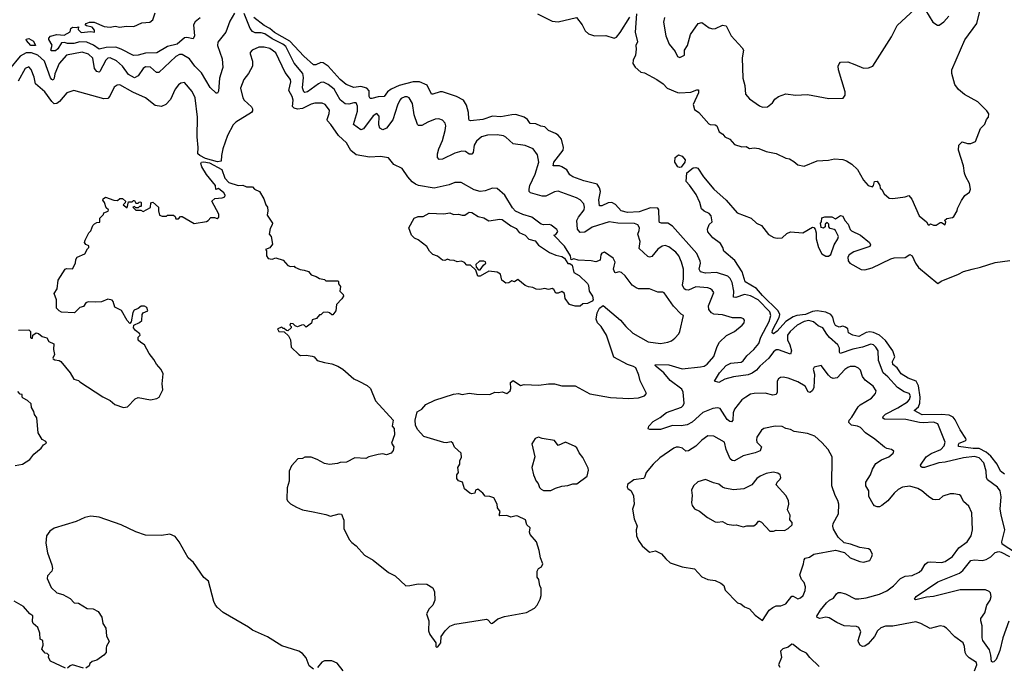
# Model space of a CAD drawing. Extents: x 2087054 to 2277909, y 548907 to 753496.
# Tile 412 of 444: x 2210331 to 2218421, y 698162 to 703477. Entities that reach past the tile are written whole.
import ezdxf

# ---------------------------------------------------------------- set-up
doc = ezdxf.new("R2010")
doc.units = 0

msp = doc.modelspace()

# ---------------------------------------------------------------- linework, layer by layer
at = {"layer": '0CON20XD'}
for points in [[(2215400, 703525), (2215387.3, 703375), (2215405.6, 703295), (2215394.5, 703265), (2215395.4, 703235.4), (2215391.8, 703185), (2215372.2, 703145), (2215367.9, 703117.9), (2215386.8, 703086.8), (2215435, 703046.2), (2215465, 703038.8), (2215565, 702985.8), (2215619.1, 702949.1), (2215650, 702915), (2215735, 702878), (2215755, 702874.3), (2215845, 702880), (2215895, 702899.4), (2215909.1, 702899.1), (2215908.2, 702875), (2215865, 702780), (2215875, 702737.5), (2215910, 702715), (2215991.9, 702621.9), (2216005, 702614.4), (2216045, 702612), (2216060, 702605), (2216077.5, 702555), (2216106.7, 702535), (2216125, 702513.3), (2216165, 702493.8), (2216205, 702450.8), (2216265, 702432), (2216300, 702435), (2216327, 702417), (2216365, 702422.9), (2216405, 702417.5), (2216465, 702394), (2216545, 702376.2), (2216625, 702338), (2216655, 702332), (2216690.5, 702310.5), (2216725, 702283.3), (2216775, 702272.5), (2216884.1, 702315.9), (2216975, 702322), (2217025, 702332.5), (2217095, 702328.1), (2217125, 702317.5), (2217169.1, 702289.1), (2217213.3, 702245), (2217265, 702156.7), (2217302.5, 702115), (2217337, 702103), (2217347, 702113), (2217353.6, 702146.4), (2217375, 702150), (2217397.5, 702115), (2217401.7, 702091.7), (2217415, 702080), (2217433.3, 702045), (2217475, 702010), (2217505, 702006.7), (2217605, 702022), (2217635, 702032.5), (2217661.3, 702001.3), (2217720, 701865), (2217782.5, 701815), (2217795, 701790), (2217805, 701790), (2217815, 701800), (2217838.3, 701788.3), (2217861.7, 701788.3), (2217895, 701810), (2217905, 701810), (2217935, 701790), (2217940, 701815), (2217930, 701825), (2217948.3, 701841.7), (2217995, 701850), (2218005, 701860), (2218032.5, 701905), (2218036.7, 701925), (2218069.3, 701990.7), (2218097, 702033), (2218135, 702060), (2218143.3, 702085), (2218135, 702130), (2218103.8, 702185), (2218094, 702215), (2218084.2, 702275), (2218043.3, 702405), (2218047.5, 702445), (2218075, 702472.5), (2218118.8, 702458.8), (2218145, 702458), (2218185, 702476.7), (2218225, 702582.5), (2218261.2, 702618.8), (2218274.1, 702655.9), (2218290, 702675), (2218293.6, 702703.6), (2218278.3, 702728.3), (2218202.4, 702802.4), (2218092.4, 702862.4), (2218043.6, 702903.6), (2218014.3, 702945), (2217989.2, 703035), (2217989.2, 703065), (2218095, 703311.2), (2218193.9, 703446.1), (2218229.7, 703590.3)], [(2212095, 703529.4), (2212057.9, 703465), (2212024.4, 703375), (2211957.5, 703292.5), (2211955.8, 703265), (2211995.6, 703155), (2211999.4, 703085), (2211995, 703066.7), (2211973.8, 702995), (2211965, 702890), (2211955.9, 702874.1), (2211946.4, 702873.6), (2211895, 702919.2), (2211825, 703041.1), (2211770, 703095), (2211725, 703154.5), (2211665, 703190.5), (2211645, 703190.9), (2211613.1, 703175), (2211475, 703041.8), (2211455, 703041.8), (2211405, 703087.8), (2211365, 703088.1), (2211344, 703076), (2211303.1, 703015), (2211275, 702998.9), (2211226.2, 703025), (2211175, 703094.2), (2211127.3, 703137.3), (2211075, 703162.9), (2211055, 703159.7), (2211037.3, 703145), (2210989.7, 703050.3), (2210984.5, 703045.5), (2210965, 703049.6), (2210945.3, 703075.3), (2210930.7, 703160.7), (2210895, 703194), (2210845, 703209.5), (2210715, 703184.6), (2210655, 703115.6), (2210618.8, 703031.2), (2210613.3, 702995), (2210605, 702980.6), (2210595, 702984.5), (2210585, 703000), (2210535.5, 703135), (2210480.6, 703185), (2210427.1, 703205), (2210384.4, 703205), (2210334.2, 703175.8), (2210245, 703068.2)], [(2211815, 703490.8), (2211771.7, 703458.3), (2211758.4, 703435), (2211766.2, 703343.8), (2211755, 703320), (2211705, 703329.5), (2211685, 703326.4), (2211625, 703275.2), (2211544.2, 703255.8), (2211457, 703203), (2211365, 703200.4), (2211305.4, 703185.4), (2211265, 703182.9), (2211165, 703235.6), (2211119.6, 703249.6), (2211041.7, 703248.3), (2210985, 703233.1), (2210938.1, 703268.1), (2210883.2, 703293.2), (2210826.3, 703293.7), (2210775, 703280.7), (2210725, 703280.4), (2210698.9, 703288.9), (2210674.4, 703285.6), (2210645, 703237.8), (2210625, 703221.2), (2210591.7, 703221.7), (2210587.5, 703227.5), (2210596.4, 703266.4), (2210570, 703315), (2210570, 703325), (2210585, 703340), (2210636.1, 703353.9), (2210695, 703349.2), (2210745, 703377.5), (2210750, 703405), (2210765.6, 703414.4), (2210796.9, 703413.1), (2210815, 703418.8), (2210812.5, 703395), (2210835, 703371.9), (2210915, 703378.9), (2210945, 703374.4), (2210945, 703391.2), (2210925, 703414.4), (2210878.8, 703425), (2210868.6, 703435), (2210877.1, 703445), (2210905, 703456.8), (2210942, 703455), (2211025, 703420.8), (2211073.6, 703416.4), (2211115, 703423.8), (2211155, 703414.2), (2211205, 703423.3), (2211268, 703422), (2211335, 703450.9), (2211398.8, 703455), (2211423.5, 703476.5), (2211445, 703533.3)], [(2217415, 699484.2), (2217395, 699474), (2217375, 699473.8), (2217355, 699481.2), (2217343.8, 699495), (2217308.6, 699558.6), (2217308.1, 699605), (2217284.2, 699645), (2217282.5, 699675), (2217320, 699735), (2217337, 699783), (2217365, 699828.8), (2217411.7, 699858.3), (2217473.3, 699885), (2217507.5, 699915), (2217511.7, 699931.7), (2217495, 699943.3), (2217455, 699951.2), (2217435, 699963.3), (2217358, 700028), (2217280.6, 700080.6), (2217238, 700125), (2217215, 700136.2), (2217165.4, 700145.4), (2217143.1, 700165), (2217145.8, 700185), (2217168.9, 700211.1), (2217219.2, 700295), (2217237.4, 700312.6), (2217330, 700365), (2217362.5, 700405), (2217369.2, 700425), (2217344.2, 700465), (2217278.1, 700515), (2217256.9, 700545), (2217240, 700595), (2217222.6, 700612.6), (2217195, 700625.7), (2217155.5, 700625.5), (2217135, 700619.1), (2217109.3, 700600.7), (2217046.9, 700533.1), (2217015, 700526.9), (2216995, 700535.5), (2216975.6, 700555), (2216915, 700633.3), (2216859.3, 700620.7), (2216850, 700605), (2216862.2, 700562.2), (2216856.2, 700455), (2216845, 700430), (2216825, 700412.5), (2216808.7, 700418.7), (2216785, 700465.6), (2216725, 700501.5), (2216645, 700531.1), (2216605, 700539.2), (2216583.2, 700536.8), (2216565, 700524), (2216554, 700506), (2216553.5, 700416.5), (2216545, 700396), (2216517.9, 700392.1), (2216455, 700408.2), (2216365, 700405.5), (2216335, 700397.8), (2216296, 700375), (2216265, 700351.4), (2216204.5, 700275), (2216192.1, 700245), (2216189.4, 700185), (2216179.2, 700170.8), (2216165, 700174.2), (2216145, 700190.8), (2216085, 700281.9), (2216065, 700287.8), (2216025, 700281.8), (2215945, 700248.9), (2215855, 700168.5), (2215815, 700146.7), (2215765, 700138.9), (2215695, 700141.8), (2215595, 700109.4), (2215508.8, 700108.8), (2215494, 700115), (2215500, 700135), (2215536, 700175), (2215592.7, 700207.3), (2215645, 700248.2), (2215767.9, 700292.1), (2215782.3, 700305), (2215791.1, 700325), (2215782.7, 700415), (2215771, 700441), (2215675, 700510), (2215623.2, 700573.2), (2215559.4, 700625), (2215551.4, 700635), (2215555, 700643.3), (2215665, 700639.4), (2215775, 700608), (2215923.3, 700623.3), (2215955, 700628.5), (2215979.5, 700645), (2216035, 700708.8), (2216060.3, 700789.7), (2216082, 700825), (2216138.7, 700881.3), (2216203.3, 700915), (2216266.7, 700965), (2216283.3, 700985), (2216287, 701007), (2216278.3, 701018.3), (2216260, 701025), (2216186.6, 701026.6), (2216105, 701050.6), (2216035, 701057.1), (2216015, 701067.5), (2215992.5, 701095), (2215990.4, 701125), (2216034.4, 701235), (2216021.4, 701255), (2216006, 701265), (2215985, 701272.1), (2215885, 701280.3), (2215825, 701253.4), (2215805, 701255.4), (2215791.1, 701265), (2215775.4, 701295), (2215786.2, 701346.2), (2215783.9, 701425), (2215769.1, 701485), (2215746.1, 701536.1), (2215723.1, 701565), (2215665, 701608.5), (2215635, 701620), (2215610, 701615), (2215575, 701590), (2215525, 701530), (2215505, 701524.2), (2215490.9, 701530.9), (2215419.4, 701595), (2215430, 701655), (2215410, 701715), (2215421.3, 701745), (2215422, 701765), (2215409.5, 701789.5), (2215381.5, 701801.5), (2215245, 701803.5), (2215174.6, 701815.4), (2215035, 701771.2), (2214975, 701729.1), (2214935, 701728.1), (2214913.3, 701755), (2214909.7, 701825), (2214921.1, 701855), (2214968.5, 701915), (2214972.1, 701935), (2214965, 701962), (2214935.8, 701995), (2214905, 702013.1), (2214755, 702066.9), (2214725, 702062.9), (2214655, 702025.6), (2214625, 702025.4), (2214528.8, 702055), (2214517.5, 702065), (2214515.6, 702085), (2214522.7, 702115), (2214565, 702208), (2214595.4, 702305), (2214585.7, 702365), (2214548.8, 702415), (2214485, 702441.4), (2214385, 702456), (2214325, 702512.5), (2214305, 702522.9), (2214255, 702530.6), (2214175, 702527.1), (2214125, 702514.3), (2214085, 702479.2), (2214065.5, 702445), (2214057.8, 702385), (2214045, 702371.9), (2214025, 702372.2), (2213993.6, 702393.6), (2213964.6, 702395.4), (2213905, 702380.4), (2213805, 702329.4), (2213778.6, 702328.6), (2213764.3, 702345), (2213764.3, 702374.3), (2213774.5, 702415), (2213806, 702484), (2213827.5, 702565), (2213830.8, 702605), (2213825.8, 702625), (2213805, 702652), (2213775, 702662.5), (2213745, 702659.2), (2213685, 702634.3), (2213635, 702607.8), (2213608.1, 702608.1), (2213598, 702615), (2213573.1, 702695), (2213557.6, 702787.6), (2213530, 702835), (2213515, 702841.9), (2213495, 702841.5), (2213465, 702827.8), (2213453.3, 702815), (2213434.6, 702775), (2213397.4, 702652.6), (2213345.3, 702584.7), (2213315, 702571.8), (2213288.9, 702585), (2213282.4, 702612.4), (2213283.3, 702685), (2213265, 702705.6), (2213235, 702687.8), (2213155, 702578.9), (2213135, 702570.9), (2213072.2, 702615), (2213107.1, 702725), (2213106.4, 702766.4), (2213095, 702794.3), (2213075, 702794.5), (2213035, 702781.8), (2213005, 702785.7), (2212965, 702818.9), (2212914.4, 702904.4), (2212865, 702943.9), (2212827, 702963), (2212805, 702960.9), (2212785, 702950.8), (2212695, 702884.7), (2212675, 702878.9), (2212665, 702884.2), (2212655.3, 702915.3), (2212662.6, 703002.6), (2212657.8, 703035), (2212585, 703118.8), (2212516.5, 703255), (2212491.8, 703275), (2212405, 703319.8), (2212345, 703359.6), (2212315, 703368.1), (2212265, 703369.5), (2212245, 703379.1), (2212225.8, 703405), (2212175, 703527.8)], [(2215695, 701779.1), (2215655, 701804.6), (2215603.6, 701803.6), (2215588.9, 701808.9), (2215583.7, 701823.7), (2215583.1, 701913.1), (2215575, 701928.6), (2215515, 701931.2), (2215421.5, 701898.5), (2215325, 701891.5), (2215272.5, 701905), (2215225, 701959.1), (2215195, 701972.9), (2215165, 701971.8), (2215115, 701946.5), (2215095.7, 701945.7), (2215088, 701995), (2215101.8, 702065), (2215095, 702095.8), (2215075, 702124.4), (2214965, 702152.8), (2214875.7, 702185), (2214851.9, 702201.9), (2214825, 702241.8), (2214785, 702267.1), (2214765, 702274.6), (2214715, 702276.7), (2214718.9, 702305), (2214795, 702404.5), (2214799.7, 702425), (2214783.6, 702495), (2214755, 702528.9), (2214732, 702542), (2214675, 702567.3), (2214645.2, 702595.2), (2214611.5, 702601.5), (2214570.7, 702620.7), (2214525, 702624.5), (2214501.8, 702655), (2214475.4, 702675), (2214406.2, 702696.2), (2214374, 702696), (2214285, 702678.9), (2214215.2, 702684.8), (2214135, 702657.1), (2214034.5, 702644.5), (2214025, 702650), (2214021.3, 702661.3), (2214017.1, 702715), (2214001.9, 702775), (2213976.5, 702815), (2213918.6, 702845), (2213805, 702884.6), (2213785, 702884.5), (2213725, 702863.3), (2213715, 702865.6), (2213677.9, 702937.9), (2213614.8, 702965.2), (2213565, 702966.6), (2213447.5, 702935), (2213384, 702906), (2213352.8, 702885), (2213324.7, 702845.3), (2213275, 702842.9), (2213225, 702828.3), (2213210.2, 702830.2), (2213202, 702845), (2213202, 702892), (2213184.3, 702914.3), (2213135, 702927.5), (2213075, 702920), (2213014.4, 702944.4), (2212965, 702983.9), (2212865, 703095.6), (2212825, 703121.3), (2212805, 703124.7), (2212765, 703105.4), (2212745, 703106.5), (2212665, 703177.8), (2212549.9, 703299.9), (2212425, 703370.3), (2212385.4, 703405.4), (2212339.5, 703429.5), (2212253.7, 703493.7)], [(2214584.7, 703524.7), (2214705, 703464), (2214755, 703460), (2214905, 703493.8), (2214951.1, 703435), (2214976.9, 703385), (2215005, 703360), (2215054.5, 703344.5), (2215145.4, 703345.4), (2215215, 703323.6), (2215235, 703331.9), (2215265, 703370.6), (2215345, 703498.6)], [(2215627.5, 703495), (2215621.2, 703455), (2215639.2, 703345), (2215668, 703275), (2215715.8, 703215.8), (2215735, 703173.3), (2215755, 703166.7), (2215793.3, 703185), (2215794, 703225), (2215816.5, 703263.5), (2215842.7, 703355), (2215906.2, 703445), (2215935, 703454.2), (2215995, 703410), (2216025, 703400.6), (2216047, 703403), (2216105, 703431.8), (2216135.8, 703425.8), (2216175.7, 703345), (2216266.7, 703245), (2216276.7, 703225), (2216266.1, 703163.9), (2216271.4, 702995), (2216287.5, 702935), (2216294, 702865), (2216326.7, 702825), (2216409.5, 702769.5), (2216435, 702758.8), (2216475, 702760), (2216515, 702793.3), (2216535, 702823.3), (2216565, 702846.2), (2216625, 702866), (2216705.9, 702855.9), (2216805, 702861.2), (2216977.7, 702827.7), (2217098, 702832), (2217113.3, 702855), (2217113.8, 702885), (2217058.8, 703065), (2217056.7, 703095), (2217062.5, 703115), (2217075, 703127.5), (2217135, 703131.2), (2217191.7, 703108.3), (2217265, 703078), (2217305, 703080), (2217341.2, 703095), (2217494.1, 703335.9), (2217540.8, 703429.2), (2217685, 703563.3)], [(2217772.5, 703555), (2217833.8, 703455), (2217870.7, 703430.7), (2217885, 703432.5), (2217925, 703458.8), (2217964.3, 703505)], [(2213116.7, 700505), (2213185, 700471.2), (2213213.8, 700445), (2213253.8, 700345), (2213400, 700185), (2213390, 700135), (2213407.5, 700117.5), (2213411.2, 700065), (2213385.7, 699995), (2213406.2, 699965), (2213400, 699935), (2213382.5, 699915), (2213345, 699900), (2213315, 699907.5), (2213275, 699903.8), (2213200, 699885), (2213175, 699871.2), (2213085, 699875.8), (2213015, 699840), (2212965, 699837.5), (2212941.7, 699828.3), (2212875, 699821.2), (2212835, 699830), (2212775, 699863.3), (2212725, 699880), (2212675, 699882.5), (2212655, 699871.2), (2212615, 699867.5), (2212565, 699810), (2212546, 699765), (2212544.2, 699685), (2212529.5, 699629.5), (2212526.7, 699535), (2212531.7, 699521.7), (2212555, 699497.5), (2212605, 699470), (2212655, 699448.8), (2212742, 699432), (2212845, 699411.2), (2212885, 699396.7), (2212955, 699416.7), (2212975, 699413.3), (2212994.3, 699364.3), (2212993.8, 699295), (2213037.5, 699205), (2213059.5, 699179.5), (2213095, 699153.3), (2213163.3, 699075), (2213235.5, 699035.5), (2213362, 698932), (2213416.1, 698906.1), (2213502.5, 698825), (2213535, 698825.7), (2213605, 698840), (2213675, 698837.5), (2213725, 698806.2), (2213739.2, 698775), (2213740.8, 698705), (2213724.1, 698665.9), (2213696.4, 698633.6), (2213673, 698593), (2213692.5, 698535), (2213688.8, 698455), (2213700, 698425), (2213750, 698355), (2213750, 698325), (2213755, 698320), (2213766.4, 698323.6), (2213790, 698355), (2213793, 698407), (2213827, 698453), (2213865, 698492.5), (2213905, 698510), (2214165, 698549.4), (2214178, 698545), (2214205, 698514), (2214215, 698516), (2214258.2, 698551.8), (2214315, 698570.6), (2214495, 698604.3), (2214560.9, 698639.1), (2214582, 698665), (2214608, 698715), (2214616, 698745), (2214616.2, 698805), (2214603.3, 698825), (2214596.2, 698875), (2214583.3, 698895), (2214581.2, 698945), (2214593.3, 698965), (2214618.8, 698981.2), (2214628.8, 699005), (2214610, 699055), (2214600, 699115), (2214576.7, 699185), (2214523.8, 699245), (2214518.8, 699265), (2214525, 699300), (2214496.7, 699325), (2214487.5, 699365), (2214425, 699397.5), (2214410.7, 699399.3), (2214365, 699387.5), (2214333, 699403), (2214275, 699400), (2214270, 699405), (2214277.5, 699435), (2214256.7, 699465), (2214253.3, 699495), (2214227.3, 699547.3), (2214195, 699558), (2214155, 699560), (2214137.5, 699585), (2214095, 699617.5), (2214075, 699610), (2214070, 699585), (2214045, 699580), (2214030, 699585), (2213985, 699620), (2213970, 699675), (2213935, 699687.5), (2213923.3, 699705), (2213922.5, 699735), (2213937.5, 699755), (2213930, 699795), (2213946.4, 699823.6), (2213947.5, 699855), (2213961.7, 699878.3), (2213957.5, 699915), (2213904.3, 699964.3), (2213890.8, 699995), (2213875, 700008.1), (2213835, 699998.6), (2213815, 700000.8), (2213651.2, 700051.2), (2213598.8, 700108.8), (2213582.5, 700145), (2213580, 700185), (2213596.7, 700255), (2213635, 700276.2), (2213667, 700313), (2213741.2, 700348.8), (2213895, 700398.8), (2213935, 700403.3), (2213965, 700396.2), (2214025, 700408), (2214085, 700398), (2214193.6, 700396.4), (2214235, 700416.7), (2214265, 700413.3), (2214295, 700418.8), (2214334.3, 700404.3), (2214360, 700425), (2214366.1, 700446.1), (2214362.5, 700495), (2214385, 700512.5), (2214445, 700470), (2214475, 700477.5), (2214595, 700474.2), (2214675, 700483.8), (2214725, 700483.3), (2214786.1, 700466.1), (2214895, 700466.7), (2215015, 700402), (2215185, 700372.5), (2215335, 700364), (2215415, 700370), (2215465.8, 700384.2), (2215480, 700405), (2215429.7, 700509.7), (2215418.8, 700555), (2215392, 700615), (2215375, 700627.5), (2215325, 700642), (2215212.2, 700702.2), (2215152.2, 700885), (2215109.2, 700955), (2215078.8, 700985), (2215067.8, 701015), (2215075, 701068), (2215095, 701105.7), (2215125, 701128.8), (2215267, 701007), (2215310, 700955), (2215369.8, 700899.8), (2215495, 700829.5), (2215595, 700815.6), (2215655, 700825.6), (2215685, 700836.9), (2215715, 700858), (2215745.5, 700894.5), (2215754, 700915), (2215785.7, 701045.7), (2215765, 701057.5), (2215702.1, 701122.1), (2215625, 701230.8), (2215615, 701236.5), (2215575, 701237.5), (2215505, 701263.3), (2215415, 701266), (2215395, 701272), (2215364, 701295), (2215305, 701371.2), (2215275, 701398), (2215255, 701404.4), (2215226.7, 701396.7), (2215220, 701400), (2215210, 701425), (2215215, 701450), (2215222.2, 701485), (2215208, 701518), (2215136.1, 701566.1), (2215115, 701558.8), (2215106, 701545), (2215099.3, 701500.7), (2215065, 701486.7), (2215025, 701495.8), (2214919.3, 701499.3), (2214885, 701510), (2214861.7, 701501.7), (2214857.5, 701535), (2214806.3, 701616.3), (2214720, 701705), (2214735, 701712.5), (2214753.3, 701735), (2214745, 701752.5), (2214697.7, 701787.7), (2214685, 701793.3), (2214635, 701790), (2214615, 701796.2), (2214540, 701855), (2214465, 701875.5), (2214404.2, 701904.2), (2214379.8, 701929.8), (2214315.8, 702035), (2214255, 702088), (2214215, 702092.5), (2214155, 702070), (2214115, 702065.6), (2214065, 702079.4), (2213957.6, 702137.6), (2213905, 702137.5), (2213859.7, 702120.3), (2213735, 702092.5), (2213607.5, 702115), (2213583.6, 702123.6), (2213555, 702144), (2213519.2, 702185), (2213474.2, 702254.2), (2213405.7, 702285.7), (2213361.2, 702341.2), (2213295, 702351.9), (2213204.2, 702345.8), (2213095, 702365.7), (2213050.6, 702400.6), (2213015, 702464), (2212950.6, 702525), (2212887.1, 702615), (2212858.9, 702645), (2212856.5, 702655), (2212873.7, 702706.3), (2212875.6, 702734.4), (2212840.9, 702780.9), (2212815, 702791.5), (2212755, 702791.8), (2212725, 702782.7), (2212655, 702746.2), (2212612.3, 702742.3), (2212585, 702750), (2212573.4, 702763.4), (2212576.8, 702815), (2212570, 702845), (2212541.9, 702895), (2212558.4, 702965), (2212554.8, 702984.8), (2212512.1, 703042.1), (2212436.2, 703205), (2212385, 703240.4), (2212338.2, 703251.8), (2212295, 703250), (2212240, 703225), (2212225, 703207.5), (2212224, 703195), (2212244.4, 703134.4), (2212242.5, 703095), (2212210.5, 703035), (2212171.5, 702985), (2212145.7, 702915), (2212162.9, 702835), (2212175.8, 702815), (2212235, 702761.2), (2212244.2, 702745), (2212242.7, 702727.3), (2212235.4, 702714.6), (2212105.7, 702635), (2212085, 702611.4), (2212039.1, 702525), (2212000, 702415), (2211990.3, 702359.7), (2211986.2, 702315), (2211955, 702308.9), (2211856.9, 702336.9), (2211810.4, 702360.4), (2211795.8, 702375), (2211798.6, 702425), (2211788.6, 702515), (2211790.6, 702675), (2211771.8, 702835), (2211747.7, 702887.7), (2211685, 702960.8), (2211655, 702954.3), (2211635, 702942), (2211607.1, 702905), (2211569.8, 702820.2), (2211530.3, 702779.7), (2211495, 702763.8), (2211445, 702772.5), (2211365, 702833.5), (2211260, 702880), (2211155, 702940), (2211132.6, 702937.4), (2211107.5, 702922.5), (2211072.1, 702847.9), (2211055, 702830), (2211023, 702827), (2210923.6, 702853.6), (2210775, 702895.8), (2210719.2, 702875), (2210656.9, 702803.1), (2210635, 702787.8), (2210614.5, 702784.5), (2210593.9, 702803.9), (2210536.5, 702885), (2210460.6, 702950.6), (2210448.5, 703005), (2210425, 703066.2), (2210405, 703088.6), (2210377.1, 703075), (2210318, 702972)], [(2210455, 703264), (2210421.2, 703265), (2210386.7, 703305), (2210385, 703317.5), (2210405, 703323.3), (2210445, 703300), (2210460, 703265), (2210455, 703264)], [(2215751.9, 702261.9), (2215737.4, 702267.4), (2215714.7, 702305), (2215717.5, 702345), (2215745, 702367.1), (2215775, 702355.7), (2215798.3, 702325), (2215796.5, 702305), (2215765, 702264.8), (2215751.9, 702261.9)], [(2210320, 700925), (2210407, 700927), (2210420, 700915), (2210420, 700865), (2210425, 700860), (2210435, 700860), (2210440, 700885), (2210465, 700902.5), (2210485, 700897.5), (2210515, 700872.5), (2210555, 700862.5), (2210570.7, 700830.7), (2210611.7, 700811.7), (2210607.5, 700765), (2210617.5, 700725), (2210602.5, 700695), (2210605, 700690), (2210620.7, 700680.7), (2210655, 700676.7), (2210667.7, 700667.7), (2210746.7, 700575), (2210775, 700522.5), (2210815, 700512.5), (2210825, 700500), (2211015, 700376.2), (2211075, 700346.2), (2211112.5, 700315), (2211185, 700290), (2211216.1, 700293.9), (2211280.7, 700359.3), (2211305, 700371.9), (2211405, 700353.3), (2211457.7, 700362.3), (2211476.7, 700375), (2211506.7, 700435), (2211501.2, 700485), (2211510, 700565), (2211492.3, 700602.3), (2211454, 700645), (2211433.3, 700685), (2211395, 700732.5), (2211357.5, 700805), (2211325, 700823.3), (2211305, 700843.3), (2211303.6, 700866.4), (2211320, 700885), (2211317.5, 700895), (2211282.3, 700922.3), (2211266.7, 700945), (2211270, 700965), (2211315, 700986.7), (2211333.3, 701005), (2211336.7, 701055), (2211345, 701066.7), (2211382.5, 701085), (2211375, 701112.5), (2211355, 701122.5), (2211328.3, 701121.7), (2211305, 701102.5), (2211271.7, 701088.3), (2211260.7, 701069.3), (2211246.4, 700993.6), (2211235, 700980), (2211213.3, 701005), (2211166.7, 701086.7), (2211113.2, 701113.2), (2211100, 701160), (2211090.7, 701170.7), (2211055, 701180), (2211003, 701157), (2210950, 701155), (2210893.3, 701156.7), (2210875, 701150), (2210855, 701120), (2210825, 701110), (2210781.7, 701068.3), (2210675, 701073.8), (2210655, 701084), (2210634.2, 701105), (2210633.3, 701175), (2210613.3, 701225), (2210638.8, 701265), (2210647.5, 701335), (2210703.6, 701426.4), (2210715, 701432.5), (2210765, 701430), (2210790, 701475), (2210793, 701507), (2210802.5, 701525), (2210865, 701553.3), (2210887, 701593), (2210900, 701605), (2210898.3, 701618.3), (2210875, 701630), (2210863.6, 701646.4), (2210867.5, 701665), (2210900, 701725), (2210915, 701740), (2210932.5, 701785), (2210945, 701800), (2210965, 701810), (2210988.3, 701811.7), (2210990, 701845), (2211020, 701875), (2211021.7, 701888.3), (2211058.3, 701901.7), (2211060, 701915), (2211041.7, 701931.7), (2211026.7, 701975), (2211013, 701993), (2211017.5, 702005), (2211035, 702017.5), (2211105, 701992.5), (2211135, 701990), (2211153, 702007), (2211175, 702007.5), (2211200, 701985), (2211198.3, 701971.7), (2211180, 701955), (2211215, 701930), (2211225, 701980), (2211255, 701980), (2211265, 701990), (2211275, 701990), (2211285, 701970), (2211305, 701970), (2211311.7, 701978.3), (2211325, 701980), (2211330, 701975), (2211330, 701945), (2211325, 701940), (2211315, 701940), (2211305, 701930), (2211285, 701930), (2211275, 701940), (2211260, 701935), (2211285, 701910), (2211325, 701910), (2211345, 701900), (2211406.4, 701933.6), (2211408.3, 701971.7), (2211425, 701977.5), (2211470, 701935), (2211470, 701905), (2211480.7, 701870.7), (2211500.7, 701860.7), (2211515, 701862.5), (2211537, 701863), (2211545, 701870), (2211595, 701870), (2211608.3, 701858.3), (2211615, 701840), (2211635, 701840), (2211651.7, 701858.3), (2211665, 701860), (2211765, 701802.5), (2211865, 701817.5), (2211880, 701825), (2211900, 701850), (2211931.7, 701851.7), (2211953, 701843), (2211967.5, 701855), (2211967, 701877), (2211910, 701985), (2211933, 702007), (2211995, 702012.5), (2212015, 702020), (2212020, 702035), (2212007.5, 702055), (2211965, 702090), (2211941.7, 702081.7), (2211940, 702115), (2211865, 702203.3), (2211828.3, 702268.3), (2211818.8, 702295), (2211825, 702306.2), (2211845, 702308.6), (2211889.3, 702299.3), (2211992.5, 702245), (2212016.2, 702175), (2212048.8, 702138.8), (2212125, 702113.3), (2212165, 702116.2), (2212195, 702103.8), (2212242.5, 702102.5), (2212260, 702085), (2212302.5, 702065), (2212337.5, 702005), (2212352.5, 701955), (2212366.7, 701935), (2212370, 701905), (2212365, 701870), (2212406.7, 701805), (2212405, 701790), (2212388.3, 701761.7), (2212380, 701715), (2212397.5, 701695), (2212409.3, 701630.7), (2212385, 701602.5), (2212351.7, 701588.3), (2212358.3, 701578.3), (2212360, 701535), (2212373, 701513), (2212405, 701507.5), (2212435, 701520), (2212495, 701500), (2212535, 701457.5), (2212555, 701447.5), (2212585, 701450), (2212591.7, 701441.7), (2212635, 701422.5), (2212669.3, 701419.3), (2212705, 701407.5), (2212725, 701380), (2212767, 701367), (2212795, 701350), (2212835, 701340), (2212845, 701330), (2212945, 701330), (2212950, 701325), (2212950, 701305), (2212967.5, 701285), (2212960, 701245), (2212988.3, 701218.3), (2212990, 701205), (2212978.3, 701181.7), (2212933, 701137), (2212927, 701083), (2212905, 701050), (2212895, 701050), (2212877, 701067), (2212861.7, 701071.7), (2212825, 701070), (2212805, 701050), (2212795, 701050), (2212768.3, 701021.7), (2212735, 701010), (2212728.3, 700981.7), (2212685, 700950), (2212665, 700967.5), (2212645, 700966.7), (2212613.3, 700953.3), (2212595, 700960), (2212577, 700977), (2212555, 700980), (2212550, 700965), (2212560, 700955), (2212560, 700945), (2212535, 700920), (2212521.7, 700921.7), (2212505, 700940), (2212495, 700940), (2212485, 700950), (2212450, 700935), (2212460, 700915), (2212505, 700910), (2212539.3, 700879.3), (2212556.7, 700845), (2212562.5, 700785), (2212623.9, 700723.9), (2212637, 700717), (2212685, 700720), (2212735, 700711.2), (2212750, 700705), (2212776.1, 700676.1), (2212835, 700658), (2212895, 700648.8), (2212945, 700630), (2212985, 700603.8), (2213075, 700526.2), (2213116.7, 700505)], [(2218421.3, 699741.3), (2218388.2, 699765), (2218361.8, 699825), (2218309.9, 699889.9), (2218272.6, 699922.6), (2218215, 699951.6), (2218165, 699951.6), (2218045, 699970), (2218044, 699985), (2218050.9, 699995), (2218098.8, 700015), (2218107.1, 700025), (2218105.8, 700034.2), (2218059.2, 700105), (2218018.1, 700188.1), (2218000.1, 700210.1), (2217967.4, 700227.4), (2217905, 700233.2), (2217745, 700229.7), (2217680, 700265), (2217715.5, 700294.5), (2217727.2, 700325), (2217729.9, 700375), (2217716.2, 700466.2), (2217695.2, 700505.2), (2217630.3, 700529.7), (2217573.6, 700565), (2217539.5, 700615), (2217505, 700643.8), (2217502.7, 700667.3), (2217520, 700705), (2217504.1, 700754.1), (2217445, 700838.9), (2217395.1, 700885.2), (2217345, 700906.5), (2217315, 700911.1), (2217285, 700905.3), (2217225, 700872.9), (2217175, 700883.8), (2217141.8, 700901.8), (2217135.6, 700935), (2217115, 700950.5), (2217095, 700956.7), (2217065, 700949.2), (2217035, 700963.1), (2217021.5, 700985), (2217012.9, 701032.9), (2216995, 701052.7), (2216955, 701071.8), (2216883.5, 701083.5), (2216845, 701079.4), (2216787.8, 701055), (2216715.2, 701044.8), (2216686.1, 701033.9), (2216625, 700997.2), (2216555, 700915.4), (2216524.6, 700894.6), (2216513.9, 700903.9), (2216516.8, 700925), (2216570.3, 701030.3), (2216575.6, 701055), (2216563.5, 701085), (2216435, 701209.8), (2216385, 701268.4), (2216292.1, 701322.1), (2216265.6, 701405.6), (2216207.9, 701497.9), (2216115, 701574), (2216108.6, 701605), (2216088.6, 701638.6), (2216025, 701684), (2215983.9, 701733.9), (2215983.3, 701755), (2215996.4, 701793.6), (2216020, 701815), (2216011.4, 701865), (2215995, 701883.1), (2215953.3, 701903.3), (2215932.7, 701922.7), (2215918.6, 701975), (2215889.1, 702039.1), (2215835, 702115.8), (2215805.8, 702145.8), (2215811.3, 702218.7), (2215865, 702260.3), (2215885, 702262.9), (2215902.9, 702255), (2215948.1, 702185), (2216033.3, 702085), (2216135, 701994.1), (2216225, 701890), (2216341.2, 701845), (2216385.7, 701805.7), (2216425, 701784.2), (2216482.1, 701712.1), (2216527, 701687), (2216555, 701680.6), (2216596.5, 701683.5), (2216635, 701719.2), (2216665, 701733.3), (2216765, 701725.8), (2216845, 701772.5), (2216855, 701770), (2216866.7, 701755), (2216876.1, 701726.1), (2216873.8, 701675), (2216893.8, 701605), (2216922.7, 701552.7), (2216953, 701533), (2216975, 701532.9), (2216995, 701548), (2217023.2, 701626.8), (2217053.3, 701675), (2217057.5, 701695), (2217033, 701743), (2217022.5, 701752.5), (2216990.7, 701760.7), (2216980, 701775), (2216980, 701795), (2216965, 701810), (2216950, 701795), (2216950, 701775), (2216935, 701762.5), (2216915, 701770), (2216910, 701805), (2216920, 701815), (2216921.7, 701848.3), (2216945, 701857.5), (2217003, 701857), (2217035, 701840), (2217075, 701866.7), (2217095, 701862.5), (2217110, 701825), (2217137.5, 701795), (2217153.6, 701753.6), (2217165, 701742.5), (2217240, 701705), (2217312.5, 701645), (2217320, 701625), (2217315, 701612.5), (2217185, 701570), (2217146, 701545), (2217135.6, 701525), (2217137.9, 701495), (2217151.5, 701475), (2217243.6, 701423.6), (2217275, 701420.7), (2217335, 701436.8), (2217487.8, 701512.2), (2217515, 701519.1), (2217605, 701522.3), (2217645, 701545.7), (2217665, 701535.8), (2217690.4, 701475), (2217715, 701440.4), (2217875, 701307.5), (2217902.3, 701327.7), (2218045.3, 701384.7), (2218085, 701406.4), (2218155.9, 701425.9), (2218225, 701441.5), (2218345, 701481.2), (2218465, 701496.4)], [(2214935, 701122.5), (2214895, 701123.3), (2214847, 701137), (2214812.5, 701185), (2214807.5, 701225), (2214785, 701242.5), (2214755, 701230), (2214735, 701230), (2214719.3, 701259.3), (2214706.4, 701266.4), (2214675, 701260), (2214645, 701266.7), (2214605, 701260), (2214575, 701262.5), (2214546.4, 701276.4), (2214510.7, 701280.7), (2214485, 701292.5), (2214425, 701340), (2214395, 701322.5), (2214375, 701330), (2214350, 701315), (2214325, 701311.2), (2214292.5, 701335), (2214282.5, 701385), (2214255, 701401.2), (2214185, 701408.8), (2214115, 701370), (2214095, 701370), (2214078.3, 701418.3), (2214035, 701460), (2214005, 701460), (2213985, 701480), (2213961.7, 701491.7), (2213925, 701487.5), (2213901.7, 701498.3), (2213865, 701500), (2213845, 701507.5), (2213825, 701497.5), (2213805, 701500), (2213765, 701532.5), (2213725, 701547.5), (2213697.5, 701575), (2213675, 701613.3), (2213605, 701667.5), (2213575, 701680), (2213550, 701705), (2213528.8, 701765), (2213573.3, 701845), (2213605, 701858.8), (2213645, 701858.8), (2213695, 701885.7), (2213815, 701880), (2213865, 701890), (2213895, 701876.7), (2213935, 701878.8), (2213965, 701868.8), (2213989.5, 701870.5), (2214006.7, 701885), (2214025, 701894), (2214045, 701892), (2214098.3, 701858.3), (2214145, 701848.8), (2214185, 701823.3), (2214275, 701838.1), (2214295, 701834.3), (2214365, 701781.2), (2214410.5, 701760.5), (2214435, 701726.7), (2214485, 701706.7), (2214515, 701672.5), (2214565, 701658.8), (2214592.7, 701622.7), (2214684.3, 701564.3), (2214735, 701541.2), (2214785, 701530), (2214806.4, 701516.4), (2214833.6, 701473.6), (2214851.7, 701471.7), (2214868.8, 701458.8), (2214885, 701400), (2214927.5, 701375), (2214995, 701307.5), (2215003, 701293), (2215010, 701245), (2215037.5, 701205), (2215043.3, 701175), (2215035, 701163.3), (2214996.4, 701143.6), (2214958.3, 701141.7), (2214935, 701122.5)], [(2218512.5, 699095), (2218402.9, 699165), (2218400, 699185), (2218425.6, 699285), (2218395, 699406.7), (2218386.9, 699455), (2218395.5, 699555), (2218387.8, 699605), (2218365, 699635.6), (2218281.8, 699695), (2218274.1, 699715), (2218271.2, 699765), (2218251.8, 699835), (2218214.5, 699875), (2218175, 699886.5), (2218085, 699875.9), (2217935, 699841), (2217884.1, 699835.9), (2217765.6, 699795.6), (2217745, 699796.9), (2217734.4, 699804.4), (2217733.3, 699815), (2217779.3, 699885), (2217819, 699911), (2217898.9, 699945), (2217925.3, 699974.8), (2217934.7, 700005), (2217874.2, 700155), (2217838.6, 700168.6), (2217755, 700163.7), (2217725, 700167.4), (2217611.8, 700191.8), (2217435, 700192.8), (2217421.7, 700201.7), (2217425.5, 700215), (2217445, 700235.9), (2217545, 700285.3), (2217625.5, 700335), (2217642.7, 700355), (2217650.6, 700385), (2217638.8, 700405), (2217597.9, 700417.9), (2217543.6, 700453.6), (2217465, 700540.8), (2217425, 700575.6), (2217385.9, 700675), (2217383.9, 700755), (2217365, 700786.4), (2217345, 700803.5), (2217325, 700808.8), (2217255, 700785.3), (2217175, 700768.1), (2217073.3, 700733.3), (2217065.5, 700745), (2217066.6, 700776.6), (2217053.4, 700803.4), (2216984.6, 700864.6), (2216962.3, 700892.3), (2216930, 700945), (2216890.9, 700960.9), (2216852.5, 700992.5), (2216815, 701005.7), (2216775.5, 700995), (2216720, 700965), (2216661.2, 700915), (2216639.6, 700885), (2216640.5, 700845), (2216659.7, 700805), (2216671.3, 700755), (2216665, 700728.6), (2216565, 700764.6), (2216545, 700762.3), (2216525, 700746.4), (2216485.4, 700695), (2216410.7, 700629.3), (2216384.1, 700595.9), (2216348.8, 700571.2), (2216315, 700556.7), (2216195, 700542), (2216125, 700522.5), (2216075, 700495.6), (2216040, 700505), (2216081.5, 700575), (2216135.6, 700635), (2216175, 700652.4), (2216258.8, 700661.2), (2216275, 700673.1), (2216304.7, 700715), (2216364.1, 700765), (2216405, 700816.5), (2216421.3, 700868.7), (2216488, 700995), (2216503.3, 701045), (2216494.7, 701075), (2216398.6, 701175), (2216335, 701207.6), (2216285, 701219.2), (2216215, 701194.5), (2216197, 701197), (2216197.9, 701245), (2216185.6, 701315.6), (2216169.6, 701349.6), (2216148.2, 701368.2), (2216055, 701398.9), (2215965, 701394.7), (2215924.2, 701405), (2215914.5, 701425), (2215925.4, 701475), (2215923.1, 701493.1), (2215894.6, 701555), (2215695, 701779.1)], [(2214115, 701420), (2214140.7, 701459.3), (2214160, 701475), (2214157, 701487), (2214145, 701492.5), (2214108.3, 701491.7), (2214080, 701465), (2214081.7, 701441.7), (2214101.7, 701421.7), (2214115, 701420)], [(2210295, 699814), (2210355, 699824), (2210415, 699863.3), (2210446.7, 699905), (2210506.7, 699955), (2210526.7, 699983.3), (2210552.5, 699995), (2210545, 700010), (2210516.1, 700026.1), (2210482.3, 700082.3), (2210472.5, 700205), (2210453, 700233), (2210447, 700257), (2210428.3, 700288.3), (2210425, 700320), (2210395, 700347.5), (2210360, 700365), (2210350, 700375), (2210350, 700395), (2210335, 700400), (2210315, 700420)], [(2216435, 698540), (2216490, 698625), (2216517.5, 698645), (2216545, 698658.8), (2216585, 698658), (2216625.5, 698674.5), (2216675, 698737.5), (2216685, 698740), (2216725, 698716.2), (2216745, 698724), (2216767.5, 698745), (2216785.8, 698785), (2216787.5, 698815), (2216775, 698850), (2216753.3, 698875), (2216741.9, 698915), (2216771.1, 699005), (2216775, 699036.7), (2216785, 699050), (2216819.8, 699060.2), (2216855, 699084.4), (2217035, 699118), (2217107.7, 699097.7), (2217154.3, 699054.3), (2217235, 699023.8), (2217265, 699018.8), (2217315, 699032.5), (2217333.3, 699065), (2217337.5, 699085), (2217319.5, 699119.5), (2217305, 699128), (2217235, 699138.6), (2217157.5, 699165), (2217105, 699175.8), (2217054.4, 699225), (2217018.4, 699288.4), (2217012.5, 699315), (2217015, 699336.2), (2217058.1, 699415), (2217060, 699495), (2217054.2, 699525), (2217032, 699565), (2217003.1, 699645), (2217007.1, 699885), (2216974.3, 699945), (2216922.6, 700002.6), (2216863.8, 700055), (2216805, 700076.7), (2216695, 700092.9), (2216665, 700108.1), (2216626.3, 700116.3), (2216594.4, 700134.4), (2216537.1, 700137.1), (2216445, 700115.7), (2216425, 700103.8), (2216387.8, 700045), (2216383.3, 700025), (2216387.5, 700005), (2216425.8, 699965), (2216415.4, 699934.6), (2216374, 699916), (2216275, 699892.5), (2216205, 699850.9), (2216185, 699852.7), (2216167.9, 699867.9), (2216136.1, 699945), (2216123.1, 700005), (2216035, 700054.4), (2215985, 700056.7), (2215935, 700021.1), (2215885, 699972), (2215825, 699932.5), (2215805, 699931.4), (2215776, 699955), (2215745, 699963.8), (2215725, 699964.5), (2215705, 699955.4), (2215589.4, 699875), (2215536.5, 699823.5), (2215479.2, 699755), (2215465.6, 699714.4), (2215456.7, 699705), (2215376.1, 699693.9), (2215325, 699657.5), (2215322.5, 699635), (2215327.5, 699625), (2215353.6, 699603.6), (2215373, 699563), (2215378.8, 699495), (2215366.7, 699455), (2215378.8, 699375), (2215403.8, 699315), (2215396.2, 699285), (2215397.5, 699235), (2215416.1, 699196.1), (2215445, 699153.3), (2215505, 699100), (2215555, 699112), (2215605, 699086.2), (2215638.8, 699045), (2215675, 699013.8), (2215775, 698981.2), (2215875, 698963.3), (2215935, 698897.5), (2215985, 698876.7), (2216045, 698868), (2216092.5, 698845), (2216115.7, 698825.7), (2216127, 698787), (2216227.5, 698685), (2216255, 698676.7), (2216285, 698650), (2216325.8, 698635.8), (2216373, 698583), (2216435, 698540)], [(2214695, 699607.5), (2214705, 699612.5), (2214732.3, 699627.7), (2214785.9, 699644.1), (2214835, 699648.8), (2214875, 699663.3), (2214908.3, 699661.7), (2214993.3, 699725), (2215004, 699775), (2215001.2, 699791.2), (2214958.6, 699878.6), (2214927.6, 699917.6), (2214908.2, 699958.2), (2214895, 699970), (2214815, 700003.8), (2214755, 699977.5), (2214725, 700018.8), (2214623.9, 700033.9), (2214593.6, 700046.4), (2214566.1, 700033.9), (2214538.3, 699991.7), (2214563.3, 699885), (2214540, 699795), (2214551.2, 699735), (2214573.8, 699685), (2214591.2, 699665), (2214603, 699633), (2214615, 699618.8), (2214635, 699608), (2214695, 699607.5)], [(2216495, 699272.5), (2216525, 699273.3), (2216545, 699282.5), (2216615, 699277.5), (2216646.1, 699293.9), (2216677.5, 699325), (2216677.5, 699345), (2216657.5, 699365), (2216660, 699405), (2216639.3, 699449.3), (2216651.2, 699495), (2216646.7, 699525), (2216626.1, 699566.1), (2216546.7, 699655), (2216553.8, 699675), (2216578.8, 699701.2), (2216583.8, 699715), (2216578.8, 699735), (2216559.1, 699749.1), (2216522.7, 699757.3), (2216465, 699745.8), (2216415, 699726), (2216387.5, 699705), (2216345, 699653.3), (2216279.3, 699620.7), (2216195, 699613.8), (2216125, 699626), (2216105, 699634), (2216075, 699660), (2216031.2, 699671.2), (2215965, 699698.8), (2215902.1, 699677.9), (2215866.7, 699645), (2215851.2, 699608.8), (2215856.2, 699565), (2215851.2, 699505), (2215856.7, 699485), (2215875, 699457.5), (2215917, 699437), (2215983.3, 699385), (2216045, 699350), (2216065, 699346.7), (2216105, 699353.3), (2216145, 699330), (2216195, 699323.3), (2216216.4, 699326.4), (2216275, 699307.5), (2216305, 699317.5), (2216363, 699317), (2216387.5, 699335), (2216400, 699355), (2216410, 699355), (2216425, 699347.5), (2216495, 699272.5)], [(2218175.3, 698124.7), (2218196, 698175), (2218193.5, 698195), (2218133.1, 698233.1), (2218110, 698255), (2218098.9, 698275), (2218094.6, 698324.6), (2218083.3, 698355), (2218013.9, 698403.9), (2217945, 698475.8), (2217925, 698489.2), (2217895, 698494.2), (2217812.7, 698472.7), (2217734.5, 698514.5), (2217695, 698526.7), (2217505, 698493.2), (2217445, 698493.6), (2217405, 698478.5), (2217380, 698455), (2217355, 698408.6), (2217302.6, 698347.4), (2217275, 698328), (2217255, 698326), (2217236, 698336), (2217221.7, 698361.7), (2217220, 698375), (2217242, 698445), (2217225, 698480), (2217205, 698488.6), (2217106.3, 698496.3), (2217043.7, 698523.7), (2216980.9, 698560.9), (2216954.3, 698565.7), (2216904.3, 698554.3), (2216884.1, 698564.1), (2216880, 698575), (2216910.6, 698625), (2216958.9, 698685), (2216985, 698707.3), (2217016.7, 698723.3), (2217040.9, 698759.1), (2217055, 698770), (2217075, 698770), (2217115, 698757.1), (2217195, 698718.1), (2217225, 698715.6), (2217285, 698726.2), (2217395, 698753.9), (2217455, 698781.5), (2217510, 698825), (2217567.5, 698885), (2217605, 698903.1), (2217665, 698910), (2217721.2, 698935), (2217743.6, 698956.4), (2217769.2, 699000.8), (2217792.2, 699017.8), (2217815, 699021.5), (2217905.5, 699014.5), (2217935.4, 699024.6), (2217995, 699065.6), (2218047.1, 699135), (2218114.2, 699185), (2218148.1, 699235), (2218159.2, 699285), (2218152.9, 699425), (2218128.7, 699478.7), (2218085, 699516.7), (2218062.3, 699562.3), (2218051.7, 699571.7), (2218005, 699581.2), (2217975, 699580), (2217915, 699560), (2217885, 699534.4), (2217855, 699529.4), (2217834.6, 699534.6), (2217796.8, 699556.8), (2217743.8, 699605), (2217710, 699625), (2217644.1, 699644.1), (2217585, 699634.3), (2217549.2, 699615), (2217515.6, 699585), (2217465, 699521.4), (2217415, 699484.2)], [(2212745, 698140), (2212710, 698165), (2212685, 698232.5), (2212655, 698266.7), (2212625, 698286), (2212572.2, 698302.2), (2212485, 698330.8), (2212366, 698405), (2212245, 698460), (2212211.2, 698485), (2212003.3, 698605), (2211955, 698646.7), (2211938.8, 698665), (2211925.9, 698695.9), (2211881.2, 698861.2), (2211842.7, 698892.7), (2211760, 699015), (2211715, 699053.3), (2211641.2, 699185), (2211607.9, 699227.9), (2211565, 699247.5), (2211495, 699236.7), (2211365, 699241.2), (2211285, 699267.5), (2211163.8, 699326.2), (2210985, 699387.5), (2210914.2, 699395.8), (2210865, 699384), (2210795, 699353.8), (2210613.2, 699296.8), (2210577.3, 699272.7), (2210550, 699235), (2210546, 699175), (2210560, 699095), (2210595.8, 698995), (2210600, 698965), (2210595, 698943.3), (2210560, 698905), (2210556.7, 698885), (2210589.3, 698809.3), (2210635, 698767.5), (2210685, 698753.3), (2210745, 698718.8), (2210777.5, 698685), (2210815, 698680), (2210885, 698636.7), (2210935, 698633.8), (2210975, 698613.3), (2211005.8, 698565), (2211014.2, 698514.2), (2211038, 698475), (2211043.6, 698413.6), (2211066.7, 698365), (2211043, 698327), (2211041.7, 698311.7), (2211042.5, 698275), (2211022.5, 698255), (2210965.9, 698214.1), (2210925, 698202.5), (2210907.5, 698185), (2210902.5, 698165), (2210873, 698147)], [(2218325, 698196.7), (2218315, 698202.5), (2218311.2, 698255), (2218298, 698298), (2218243.8, 698375), (2218238.8, 698395), (2218238.8, 698495), (2218226.7, 698535), (2218227.5, 698555), (2218259.5, 698600.5), (2218276.7, 698665), (2218303.8, 698705), (2218313.3, 698735), (2218307.5, 698765), (2218296.4, 698776.4), (2218265, 698791.2), (2218059.3, 698790.7), (2217840, 698735), (2217780.7, 698729.3), (2217695, 698707.5), (2217682.5, 698715), (2217697.5, 698735), (2217875, 698856), (2218052.5, 698927.5), (2218080, 698950), (2218145, 699033.3), (2218175, 699037.5), (2218238.3, 699031.7), (2218270.8, 699039.2), (2218309.2, 699060.8), (2218345, 699097.5), (2218374.6, 699105.4), (2218395, 699101.2), (2218462.5, 699065)], [(2210707, 698147), (2210585, 698203.8), (2210567.5, 698235), (2210570, 698255), (2210557, 698267), (2210540.7, 698270.7), (2210513.6, 698303.6), (2210522.5, 698335), (2210520, 698375), (2210500, 698385), (2210497.5, 698435), (2210480.7, 698480.7), (2210442.5, 698515), (2210435, 698530), (2210438.3, 698578.3), (2210413.6, 698593.6), (2210362.5, 698655), (2210285, 698697.5)], [(2218457.3, 698532.7), (2218408.8, 698395), (2218385, 698292.5), (2218355, 698217.5), (2218335, 698200), (2218325, 698196.7)], [(2216899.7, 698159.7), (2216822, 698235), (2216795, 698270), (2216742.5, 698295), (2216685, 698342.5), (2216675, 698343.3), (2216645, 698320), (2216600, 698305), (2216583, 698287), (2216590, 698235), (2216566.7, 698175), (2216577.5, 698155)], [(2210855, 698146.7), (2210765, 698173.3), (2210745, 698167.5), (2210725, 698147.5)], [(2212989.2, 698125), (2212939.3, 698189.3), (2212895, 698208.6), (2212835, 698207.5), (2212814.5, 698195.5), (2212778.6, 698151.4)]]:
    msp.add_lwpolyline(points, dxfattribs=at)

doc.saveas('drawing.dxf')
